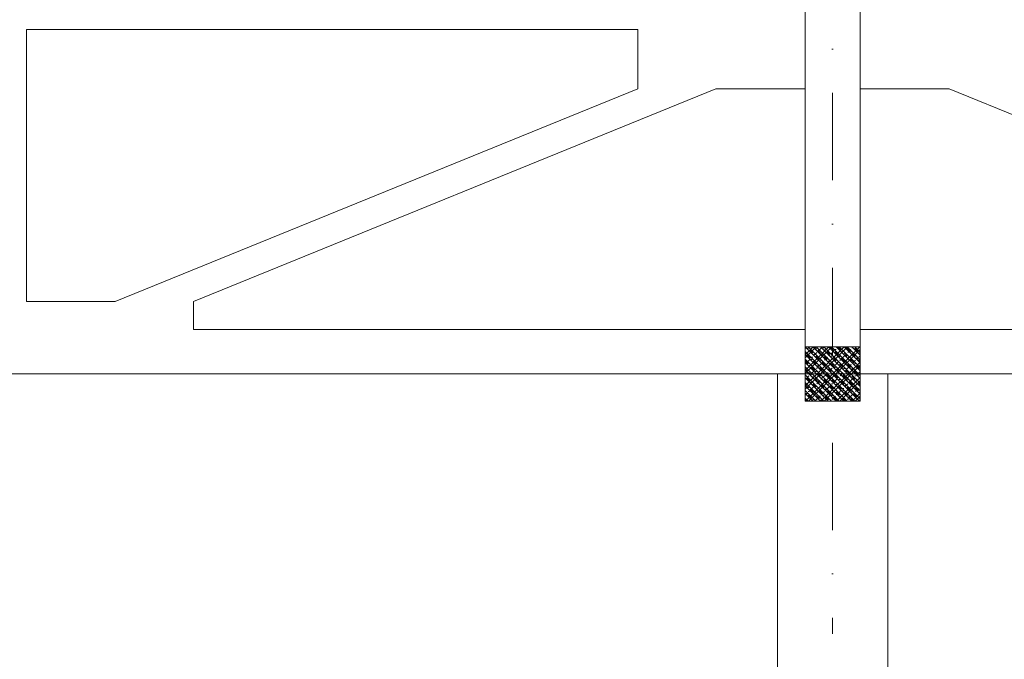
# Model space of a CAD drawing. Header units: millimetres. Extents: x -1695604 to 5289369, y -1488057 to 2187451.
# Tile 149 of 656: x 57050 to 60623, y -34552 to -32230. Entities that reach past the tile are written whole.
import ezdxf

# ---------------------------------------------------------------- set-up
doc = ezdxf.new("R2010")
doc.units = ezdxf.units.MM
doc.linetypes.add('CENTERX2', pattern=[101.6, 63.5, -12.7, 12.7, -12.7])
doc.linetypes.add('DASHDOT', pattern=[25.4, 12.7, -6.35, 0, -6.35])
for name, color, linetype, lineweight in [('A99_N_sraf', 252, 'Continuous', 0), ('A99_N_sraf @ 100', 252, 'Continuous', 0), ('A99_N_sraf @ 200 VP1', 252, 'Continuous', 0), ('A99_N_sraf @ 200 VP10', 252, 'Continuous', 0), ('A99_N_sraf @ 200 VP11', 252, 'Continuous', 0), ('A99_N_sraf @ 200 VP12', 252, 'Continuous', 0), ('A99_N_sraf @ 200 VP13', 252, 'Continuous', 0), ('A99_N_sraf @ 200 VP14', 252, 'Continuous', 0), ('A99_N_sraf @ 200 VP15', 252, 'Continuous', 0), ('A99_N_sraf @ 200 VP16', 252, 'Continuous', 0), ('A99_N_sraf @ 200 VP17', 252, 'Continuous', 0), ('A99_N_sraf @ 200 VP18', 252, 'Continuous', 0), ('A99_N_sraf @ 200 VP19', 252, 'Continuous', 0), ('A99_N_sraf @ 200 VP2', 252, 'Continuous', 0), ('A99_N_sraf @ 200 VP20', 252, 'Continuous', 0), ('A99_N_sraf @ 200 VP21', 252, 'Continuous', 0), ('A99_N_sraf @ 200 VP22', 252, 'Continuous', 0), ('A99_N_sraf @ 200 VP23', 252, 'Continuous', 0), ('A99_N_sraf @ 200 VP24', 252, 'Continuous', 0), ('A99_N_sraf @ 200 VP25', 252, 'Continuous', 0), ('A99_N_sraf @ 200 VP26', 252, 'Continuous', 0), ('A99_N_sraf @ 200 VP27', 252, 'Continuous', 0), ('A99_N_sraf @ 200 VP28', 252, 'Continuous', 0), ('A99_N_sraf @ 200 VP29', 252, 'Continuous', 0), ('A99_N_sraf @ 200 VP3', 252, 'Continuous', 0), ('A99_N_sraf @ 200 VP30', 252, 'Continuous', 0), ('A99_N_sraf @ 200 VP31', 252, 'Continuous', 0), ('A99_N_sraf @ 200 VP32', 252, 'Continuous', 0), ('A99_N_sraf @ 200 VP33', 252, 'Continuous', 0), ('A99_N_sraf @ 200 VP34', 252, 'Continuous', 0), ('A99_N_sraf @ 200 VP35', 252, 'Continuous', 0), ('A99_N_sraf @ 200 VP36', 252, 'Continuous', 0), ('A99_N_sraf @ 200 VP37', 252, 'Continuous', 0), ('A99_N_sraf @ 200 VP38', 252, 'Continuous', 0), ('A99_N_sraf @ 200 VP39', 252, 'Continuous', 0), ('A99_N_sraf @ 200 VP4', 252, 'Continuous', 0), ('A99_N_sraf @ 200 VP40', 252, 'Continuous', 0), ('A99_N_sraf @ 200 VP41', 252, 'Continuous', 0), ('A99_N_sraf @ 200 VP43', 252, 'Continuous', 0), ('A99_N_sraf @ 200 VP46', 252, 'Continuous', 0), ('A99_N_sraf @ 200 VP47', 252, 'Continuous', 0), ('A99_N_sraf @ 200 VP48', 252, 'Continuous', 0), ('A99_N_sraf @ 200 VP49', 252, 'Continuous', 0), ('A99_N_sraf @ 200 VP5', 252, 'Continuous', 0), ('A99_N_sraf @ 200 VP50', 252, 'Continuous', 0), ('A99_N_sraf @ 200 VP51', 252, 'Continuous', 0), ('A99_N_sraf @ 200 VP52', 252, 'Continuous', 0), ('A99_N_sraf @ 200 VP53', 252, 'Continuous', 0), ('A99_N_sraf @ 200 VP54', 252, 'Continuous', 0), ('A99_N_sraf @ 200 VP55', 252, 'Continuous', 0), ('A99_N_sraf @ 200 VP6', 252, 'Continuous', 0), ('A99_N_sraf @ 200 VP7', 252, 'Continuous', 0), ('A99_N_sraf @ 200 VP8', 252, 'Continuous', 0), ('A99_N_sraf @ 200 VP9', 252, 'Continuous', 0), ('A99_N_sraf @ 200 VPModel', 252, 'Continuous', 0), ('A99_N_sraf @ 50 (2) VP42', 252, 'Continuous', 0), ('A99_N_sraf @ 50 (2) VP44', 252, 'Continuous', 0), ('A99_N_sraf @ 50 (2) VP45', 252, 'Continuous', 0), ('A99_N_sraf @ 50 (2) VPModel', 252, 'Continuous', 0), ('A99_S_kce-pohl', 7, 'Continuous', 5), ('A99_S_kce-rez-sil', 7, 'Continuous', 15), ('A99_S_osy', 1, 'CENTERX2', 5)]:
    doc.layers.add(name, color=color, linetype=linetype, lineweight=lineweight)
pattern_1 = [(45, (54240, -2450), (-28.28427, 28.28427), []), (45, (54251.314, -2450), (-28.28427, 28.28427), []), (45, (54273.94, -2450), (-16.970563, 39.59798), [16, -8, 0, -8])]
pattern_2 = [(315, (-2450, -54240), (28.284271, 28.284271), []), (315, (-2450, -54251.314), (28.284271, 28.284271), []), (315, (-2450, -54273.94), (39.59798, 16.970563), [16, -8, 0, -8])]
pattern_3 = [(135, (2450, 54240), (-28.284271, -28.284271), []), (135, (2450, 54251.314), (-28.284271, -28.284271), []), (135, (2450, 54273.94), (-39.59798, -16.970563), [16, -8, 0, -8])]

# ---------------------------------------------------------------- blocks, each defined once
blk = doc.blocks.new('*U6495')
at = {"layer": 'A99_N_sraf @ 100', "lineweight": 0, "ltscale": 2, "transparency": 33554687}
h = blk.add_hatch(dxfattribs=at)
h.set_pattern_fill('ZELEZOBETON', color=256, scale=8)
h.set_pattern_definition(pattern_1)
h.paths.add_polyline_path([(60100, -33615), (60100, -33417.3), (59900, -33417.3), (59900, -33615)])
at = {"layer": 'A99_N_sraf @ 200 VP1', "lineweight": 0, "ltscale": 2, "transparency": 33554687}
h = blk.add_hatch(dxfattribs=at)
h.set_pattern_fill('ZELEZOBETON', color=256, scale=8)
h.set_pattern_definition(pattern_1)
h.paths.add_polyline_path([(60100, -33615), (60100, -33417.3), (59900, -33417.3), (59900, -33615)])
at = {"layer": 'A99_N_sraf @ 200 VP10', "lineweight": 0, "ltscale": 2, "transparency": 33554687}
h = blk.add_hatch(dxfattribs=at)
h.set_pattern_fill('ZELEZOBETON', color=256, scale=8)
h.set_pattern_definition(pattern_1)
h.paths.add_polyline_path([(60100, -33615), (60100, -33417.3), (59900, -33417.3), (59900, -33615)])
at = {"layer": 'A99_N_sraf @ 200 VP11', "lineweight": 0, "ltscale": 2, "transparency": 33554687}
h = blk.add_hatch(dxfattribs=at)
h.set_pattern_fill('ZELEZOBETON', color=256, scale=8)
h.set_pattern_definition(pattern_1)
h.paths.add_polyline_path([(60100, -33615), (60100, -33417.3), (59900, -33417.3), (59900, -33615)])
at = {"layer": 'A99_N_sraf @ 200 VP12', "lineweight": 0, "ltscale": 2, "transparency": 33554687}
h = blk.add_hatch(dxfattribs=at)
h.set_pattern_fill('ZELEZOBETON', color=256, scale=8)
h.set_pattern_definition(pattern_1)
h.paths.add_polyline_path([(60100, -33615), (60100, -33417.3), (59900, -33417.3), (59900, -33615)])
at = {"layer": 'A99_N_sraf @ 200 VP13', "lineweight": 0, "ltscale": 2, "transparency": 33554687}
h = blk.add_hatch(dxfattribs=at)
h.set_pattern_fill('ZELEZOBETON', color=256, scale=8)
h.set_pattern_definition(pattern_2)
h.paths.add_polyline_path([(60100, -33615), (60100, -33417.3), (59900, -33417.3), (59900, -33615)])
at = {"layer": 'A99_N_sraf @ 200 VP14', "lineweight": 0, "ltscale": 2, "transparency": 33554687}
h = blk.add_hatch(dxfattribs=at)
h.set_pattern_fill('ZELEZOBETON', color=256, scale=8)
h.set_pattern_definition(pattern_2)
h.paths.add_polyline_path([(60100, -33615), (60100, -33417.3), (59900, -33417.3), (59900, -33615)])
at = {"layer": 'A99_N_sraf @ 200 VP15', "lineweight": 0, "ltscale": 2, "transparency": 33554687}
h = blk.add_hatch(dxfattribs=at)
h.set_pattern_fill('ZELEZOBETON', color=256, scale=8)
h.set_pattern_definition(pattern_1)
h.paths.add_polyline_path([(60100, -33615), (60100, -33417.3), (59900, -33417.3), (59900, -33615)])
at = {"layer": 'A99_N_sraf @ 200 VP16', "lineweight": 0, "ltscale": 2, "transparency": 33554687}
h = blk.add_hatch(dxfattribs=at)
h.set_pattern_fill('ZELEZOBETON', color=256, scale=8)
h.set_pattern_definition(pattern_1)
h.paths.add_polyline_path([(60100, -33615), (60100, -33417.3), (59900, -33417.3), (59900, -33615)])
at = {"layer": 'A99_N_sraf @ 200 VP17', "lineweight": 0, "ltscale": 2, "transparency": 33554687}
h = blk.add_hatch(dxfattribs=at)
h.set_pattern_fill('ZELEZOBETON', color=256, scale=8)
h.set_pattern_definition(pattern_1)
h.paths.add_polyline_path([(60100, -33615), (60100, -33417.3), (59900, -33417.3), (59900, -33615)])
at = {"layer": 'A99_N_sraf @ 200 VP18', "lineweight": 0, "ltscale": 2, "transparency": 33554687}
h = blk.add_hatch(dxfattribs=at)
h.set_pattern_fill('ZELEZOBETON', color=256, scale=8)
h.set_pattern_definition(pattern_2)
h.paths.add_polyline_path([(60100, -33615), (60100, -33417.3), (59900, -33417.3), (59900, -33615)])
at = {"layer": 'A99_N_sraf @ 200 VP19', "lineweight": 0, "ltscale": 2, "transparency": 33554687}
h = blk.add_hatch(dxfattribs=at)
h.set_pattern_fill('ZELEZOBETON', color=256, scale=8)
h.set_pattern_definition(pattern_1)
h.paths.add_polyline_path([(60100, -33615), (60100, -33417.3), (59900, -33417.3), (59900, -33615)])
at = {"layer": 'A99_N_sraf @ 200 VP2', "lineweight": 0, "ltscale": 2, "transparency": 33554687}
h = blk.add_hatch(dxfattribs=at)
h.set_pattern_fill('ZELEZOBETON', color=256, scale=8)
h.set_pattern_definition(pattern_1)
h.paths.add_polyline_path([(60100, -33615), (60100, -33417.3), (59900, -33417.3), (59900, -33615)])
at = {"layer": 'A99_N_sraf @ 200 VP20', "lineweight": 0, "ltscale": 2, "transparency": 33554687}
h = blk.add_hatch(dxfattribs=at)
h.set_pattern_fill('ZELEZOBETON', color=256, scale=8)
h.set_pattern_definition(pattern_1)
h.paths.add_polyline_path([(60100, -33615), (60100, -33417.3), (59900, -33417.3), (59900, -33615)])
at = {"layer": 'A99_N_sraf @ 200 VP21', "lineweight": 0, "ltscale": 2, "transparency": 33554687}
h = blk.add_hatch(dxfattribs=at)
h.set_pattern_fill('ZELEZOBETON', color=256, scale=8)
h.set_pattern_definition(pattern_1)
h.paths.add_polyline_path([(60100, -33615), (60100, -33417.3), (59900, -33417.3), (59900, -33615)])
at = {"layer": 'A99_N_sraf @ 200 VP22', "lineweight": 0, "ltscale": 2, "transparency": 33554687}
h = blk.add_hatch(dxfattribs=at)
h.set_pattern_fill('ZELEZOBETON', color=256, scale=8)
h.set_pattern_definition(pattern_1)
h.paths.add_polyline_path([(60100, -33615), (60100, -33417.3), (59900, -33417.3), (59900, -33615)])
at = {"layer": 'A99_N_sraf @ 200 VP23', "lineweight": 0, "ltscale": 2, "transparency": 33554687}
h = blk.add_hatch(dxfattribs=at)
h.set_pattern_fill('ZELEZOBETON', color=256, scale=8)
h.set_pattern_definition(pattern_1)
h.paths.add_polyline_path([(60100, -33615), (60100, -33417.3), (59900, -33417.3), (59900, -33615)])
at = {"layer": 'A99_N_sraf @ 200 VP24', "lineweight": 0, "ltscale": 2, "transparency": 33554687}
h = blk.add_hatch(dxfattribs=at)
h.set_pattern_fill('ZELEZOBETON', color=256, scale=8)
h.set_pattern_definition(pattern_2)
h.paths.add_polyline_path([(60100, -33615), (60100, -33417.3), (59900, -33417.3), (59900, -33615)])
at = {"layer": 'A99_N_sraf @ 200 VP25', "lineweight": 0, "ltscale": 2, "transparency": 33554687}
h = blk.add_hatch(dxfattribs=at)
h.set_pattern_fill('ZELEZOBETON', color=256, scale=8)
h.set_pattern_definition(pattern_1)
h.paths.add_polyline_path([(60100, -33615), (60100, -33417.3), (59900, -33417.3), (59900, -33615)])
at = {"layer": 'A99_N_sraf @ 200 VP26', "lineweight": 0, "ltscale": 2, "transparency": 33554687}
h = blk.add_hatch(dxfattribs=at)
h.set_pattern_fill('ZELEZOBETON', color=256, scale=8)
h.set_pattern_definition(pattern_1)
h.paths.add_polyline_path([(60100, -33615), (60100, -33417.3), (59900, -33417.3), (59900, -33615)])
at = {"layer": 'A99_N_sraf @ 200 VP27', "lineweight": 0, "ltscale": 2, "transparency": 33554687}
h = blk.add_hatch(dxfattribs=at)
h.set_pattern_fill('ZELEZOBETON', color=256, scale=8)
h.set_pattern_definition(pattern_1)
h.paths.add_polyline_path([(60100, -33615), (60100, -33417.3), (59900, -33417.3), (59900, -33615)])
at = {"layer": 'A99_N_sraf @ 200 VP28', "lineweight": 0, "ltscale": 2, "transparency": 33554687}
h = blk.add_hatch(dxfattribs=at)
h.set_pattern_fill('ZELEZOBETON', color=256, scale=8)
h.set_pattern_definition(pattern_1)
h.paths.add_polyline_path([(60100, -33615), (60100, -33417.3), (59900, -33417.3), (59900, -33615)])
at = {"layer": 'A99_N_sraf @ 200 VP29', "lineweight": 0, "ltscale": 2, "transparency": 33554687}
h = blk.add_hatch(dxfattribs=at)
h.set_pattern_fill('ZELEZOBETON', color=256, scale=8)
h.set_pattern_definition(pattern_1)
h.paths.add_polyline_path([(60100, -33615), (60100, -33417.3), (59900, -33417.3), (59900, -33615)])
at = {"layer": 'A99_N_sraf @ 200 VP3', "lineweight": 0, "ltscale": 2, "transparency": 33554687}
h = blk.add_hatch(dxfattribs=at)
h.set_pattern_fill('ZELEZOBETON', color=256, scale=8)
h.set_pattern_definition(pattern_1)
h.paths.add_polyline_path([(60100, -33615), (60100, -33417.3), (59900, -33417.3), (59900, -33615)])
at = {"layer": 'A99_N_sraf @ 200 VP30', "lineweight": 0, "ltscale": 2, "transparency": 33554687}
h = blk.add_hatch(dxfattribs=at)
h.set_pattern_fill('ZELEZOBETON', color=256, scale=8)
h.set_pattern_definition(pattern_1)
h.paths.add_polyline_path([(60100, -33615), (60100, -33417.3), (59900, -33417.3), (59900, -33615)])
at = {"layer": 'A99_N_sraf @ 200 VP31', "lineweight": 0, "ltscale": 2, "transparency": 33554687}
h = blk.add_hatch(dxfattribs=at)
h.set_pattern_fill('ZELEZOBETON', color=256, scale=8)
h.set_pattern_definition(pattern_1)
h.paths.add_polyline_path([(60100, -33615), (60100, -33417.3), (59900, -33417.3), (59900, -33615)])
at = {"layer": 'A99_N_sraf @ 200 VP32', "lineweight": 0, "ltscale": 2, "transparency": 33554687}
h = blk.add_hatch(dxfattribs=at)
h.set_pattern_fill('ZELEZOBETON', color=256, scale=8)
h.set_pattern_definition(pattern_1)
h.paths.add_polyline_path([(60100, -33615), (60100, -33417.3), (59900, -33417.3), (59900, -33615)])
at = {"layer": 'A99_N_sraf @ 200 VP33', "lineweight": 0, "ltscale": 2, "transparency": 33554687}
h = blk.add_hatch(dxfattribs=at)
h.set_pattern_fill('ZELEZOBETON', color=256, scale=8)
h.set_pattern_definition(pattern_1)
h.paths.add_polyline_path([(60100, -33615), (60100, -33417.3), (59900, -33417.3), (59900, -33615)])
at = {"layer": 'A99_N_sraf @ 200 VP34', "lineweight": 0, "ltscale": 2, "transparency": 33554687}
h = blk.add_hatch(dxfattribs=at)
h.set_pattern_fill('ZELEZOBETON', color=256, scale=8)
h.set_pattern_definition(pattern_1)
h.paths.add_polyline_path([(60100, -33615), (60100, -33417.3), (59900, -33417.3), (59900, -33615)])
at = {"layer": 'A99_N_sraf @ 200 VP35', "lineweight": 0, "ltscale": 2, "transparency": 33554687}
h = blk.add_hatch(dxfattribs=at)
h.set_pattern_fill('ZELEZOBETON', color=256, scale=8)
h.set_pattern_definition(pattern_1)
h.paths.add_polyline_path([(60100, -33615), (60100, -33417.3), (59900, -33417.3), (59900, -33615)])
at = {"layer": 'A99_N_sraf @ 200 VP36', "lineweight": 0, "ltscale": 2, "transparency": 33554687}
h = blk.add_hatch(dxfattribs=at)
h.set_pattern_fill('ZELEZOBETON', color=256, scale=8)
h.set_pattern_definition(pattern_1)
h.paths.add_polyline_path([(60100, -33615), (60100, -33417.3), (59900, -33417.3), (59900, -33615)])
at = {"layer": 'A99_N_sraf @ 200 VP37', "lineweight": 0, "ltscale": 2, "transparency": 33554687}
h = blk.add_hatch(dxfattribs=at)
h.set_pattern_fill('ZELEZOBETON', color=256, scale=8)
h.set_pattern_definition(pattern_1)
h.paths.add_polyline_path([(60100, -33615), (60100, -33417.3), (59900, -33417.3), (59900, -33615)])
at = {"layer": 'A99_N_sraf @ 200 VP38', "lineweight": 0, "ltscale": 2, "transparency": 33554687}
h = blk.add_hatch(dxfattribs=at)
h.set_pattern_fill('ZELEZOBETON', color=256, scale=8)
h.set_pattern_definition(pattern_1)
h.paths.add_polyline_path([(60100, -33615), (60100, -33417.3), (59900, -33417.3), (59900, -33615)])
at = {"layer": 'A99_N_sraf @ 200 VP39', "lineweight": 0, "ltscale": 2, "transparency": 33554687}
h = blk.add_hatch(dxfattribs=at)
h.set_pattern_fill('ZELEZOBETON', color=256, scale=8)
h.set_pattern_definition(pattern_1)
h.paths.add_polyline_path([(60100, -33615), (60100, -33417.3), (59900, -33417.3), (59900, -33615)])
at = {"layer": 'A99_N_sraf @ 200 VP4', "lineweight": 0, "ltscale": 2, "transparency": 33554687}
h = blk.add_hatch(dxfattribs=at)
h.set_pattern_fill('ZELEZOBETON', color=256, scale=8)
h.set_pattern_definition(pattern_1)
h.paths.add_polyline_path([(60100, -33615), (60100, -33417.3), (59900, -33417.3), (59900, -33615)])
at = {"layer": 'A99_N_sraf @ 200 VP40', "lineweight": 0, "ltscale": 2, "transparency": 33554687}
h = blk.add_hatch(dxfattribs=at)
h.set_pattern_fill('ZELEZOBETON', color=256, scale=8)
h.set_pattern_definition(pattern_1)
h.paths.add_polyline_path([(60100, -33615), (60100, -33417.3), (59900, -33417.3), (59900, -33615)])
at = {"layer": 'A99_N_sraf @ 200 VP41', "lineweight": 0, "ltscale": 2, "transparency": 33554687}
h = blk.add_hatch(dxfattribs=at)
h.set_pattern_fill('ZELEZOBETON', color=256, scale=8)
h.set_pattern_definition(pattern_3)
h.paths.add_polyline_path([(60100, -33615), (60100, -33417.3), (59900, -33417.3), (59900, -33615)])
at = {"layer": 'A99_N_sraf @ 200 VP43', "lineweight": 0, "ltscale": 2, "transparency": 33554687}
h = blk.add_hatch(dxfattribs=at)
h.set_pattern_fill('ZELEZOBETON', color=256, scale=8)
h.set_pattern_definition(pattern_1)
h.paths.add_polyline_path([(60100, -33615), (60100, -33417.3), (59900, -33417.3), (59900, -33615)])
at = {"layer": 'A99_N_sraf @ 200 VP46', "lineweight": 0, "ltscale": 2, "transparency": 33554687}
h = blk.add_hatch(dxfattribs=at)
h.set_pattern_fill('ZELEZOBETON', color=256, scale=8)
h.set_pattern_definition(pattern_1)
h.paths.add_polyline_path([(60100, -33615), (60100, -33417.3), (59900, -33417.3), (59900, -33615)])
at = {"layer": 'A99_N_sraf @ 200 VP47', "lineweight": 0, "ltscale": 2, "transparency": 33554687}
h = blk.add_hatch(dxfattribs=at)
h.set_pattern_fill('ZELEZOBETON', color=256, scale=8)
h.set_pattern_definition(pattern_1)
h.paths.add_polyline_path([(60100, -33615), (60100, -33417.3), (59900, -33417.3), (59900, -33615)])
at = {"layer": 'A99_N_sraf @ 200 VP48', "lineweight": 0, "ltscale": 2, "transparency": 33554687}
h = blk.add_hatch(dxfattribs=at)
h.set_pattern_fill('ZELEZOBETON', color=256, scale=8)
h.set_pattern_definition(pattern_1)
h.paths.add_polyline_path([(60100, -33615), (60100, -33417.3), (59900, -33417.3), (59900, -33615)])
at = {"layer": 'A99_N_sraf @ 200 VP49', "lineweight": 0, "ltscale": 2, "transparency": 33554687}
h = blk.add_hatch(dxfattribs=at)
h.set_pattern_fill('ZELEZOBETON', color=256, scale=8)
h.set_pattern_definition(pattern_1)
h.paths.add_polyline_path([(60100, -33615), (60100, -33417.3), (59900, -33417.3), (59900, -33615)])
at = {"layer": 'A99_N_sraf @ 200 VP5', "lineweight": 0, "ltscale": 2, "transparency": 33554687}
h = blk.add_hatch(dxfattribs=at)
h.set_pattern_fill('ZELEZOBETON', color=256, scale=8)
h.set_pattern_definition(pattern_1)
h.paths.add_polyline_path([(60100, -33615), (60100, -33417.3), (59900, -33417.3), (59900, -33615)])
at = {"layer": 'A99_N_sraf @ 200 VP50', "lineweight": 0, "ltscale": 2, "transparency": 33554687}
h = blk.add_hatch(dxfattribs=at)
h.set_pattern_fill('ZELEZOBETON', color=256, scale=8)
h.set_pattern_definition(pattern_1)
h.paths.add_polyline_path([(60100, -33615), (60100, -33417.3), (59900, -33417.3), (59900, -33615)])
at = {"layer": 'A99_N_sraf @ 200 VP51', "lineweight": 0, "ltscale": 2, "transparency": 33554687}
h = blk.add_hatch(dxfattribs=at)
h.set_pattern_fill('ZELEZOBETON', color=256, scale=8)
h.set_pattern_definition([(135, (2450, 54240), (-28.284271, -28.284271), []), (135, (2450, 54251.314), (-28.284271, -28.284271), []), (135, (2450, 54273.94), (-39.59798, -16.970563), [16, -8, 0, -8])])
h.paths.add_polyline_path([(60100, -33615), (60100, -33417.3), (59900, -33417.3), (59900, -33615)])
at = {"layer": 'A99_N_sraf @ 200 VP52', "lineweight": 0, "ltscale": 2, "transparency": 33554687}
h = blk.add_hatch(dxfattribs=at)
h.set_pattern_fill('ZELEZOBETON', color=256, scale=8)
h.set_pattern_definition(pattern_1)
h.paths.add_polyline_path([(60100, -33615), (60100, -33417.3), (59900, -33417.3), (59900, -33615)])
at = {"layer": 'A99_N_sraf @ 200 VP53', "lineweight": 0, "ltscale": 2, "transparency": 33554687}
h = blk.add_hatch(dxfattribs=at)
h.set_pattern_fill('ZELEZOBETON', color=256, scale=8)
h.set_pattern_definition(pattern_1)
h.paths.add_polyline_path([(60100, -33615), (60100, -33417.3), (59900, -33417.3), (59900, -33615)])
at = {"layer": 'A99_N_sraf @ 200 VP54', "lineweight": 0, "ltscale": 2, "transparency": 33554687}
h = blk.add_hatch(dxfattribs=at)
h.set_pattern_fill('ZELEZOBETON', color=256, scale=8)
h.set_pattern_definition(pattern_1)
h.paths.add_polyline_path([(60100, -33615), (60100, -33417.3), (59900, -33417.3), (59900, -33615)])
at = {"layer": 'A99_N_sraf @ 200 VP55', "lineweight": 0, "ltscale": 2, "transparency": 33554687}
h = blk.add_hatch(dxfattribs=at)
h.set_pattern_fill('ZELEZOBETON', color=256, scale=8)
h.set_pattern_definition(pattern_1)
h.paths.add_polyline_path([(60100, -33615), (60100, -33417.3), (59900, -33417.3), (59900, -33615)])
at = {"layer": 'A99_N_sraf @ 200 VP6', "lineweight": 0, "ltscale": 2, "transparency": 33554687}
h = blk.add_hatch(dxfattribs=at)
h.set_pattern_fill('ZELEZOBETON', color=256, scale=8)
h.set_pattern_definition(pattern_1)
h.paths.add_polyline_path([(60100, -33615), (60100, -33417.3), (59900, -33417.3), (59900, -33615)])
at = {"layer": 'A99_N_sraf @ 200 VP7', "lineweight": 0, "ltscale": 2, "transparency": 33554687}
h = blk.add_hatch(dxfattribs=at)
h.set_pattern_fill('ZELEZOBETON', color=256, scale=8)
h.set_pattern_definition(pattern_1)
h.paths.add_polyline_path([(60100, -33615), (60100, -33417.3), (59900, -33417.3), (59900, -33615)])
at = {"layer": 'A99_N_sraf @ 200 VP8', "lineweight": 0, "ltscale": 2, "transparency": 33554687}
h = blk.add_hatch(dxfattribs=at)
h.set_pattern_fill('ZELEZOBETON', color=256, scale=8)
h.set_pattern_definition(pattern_1)
h.paths.add_polyline_path([(60100, -33615), (60100, -33417.3), (59900, -33417.3), (59900, -33615)])
at = {"layer": 'A99_N_sraf @ 200 VP9', "lineweight": 0, "ltscale": 2, "transparency": 33554687}
h = blk.add_hatch(dxfattribs=at)
h.set_pattern_fill('ZELEZOBETON', color=256, scale=8)
h.set_pattern_definition(pattern_1)
h.paths.add_polyline_path([(60100, -33615), (60100, -33417.3), (59900, -33417.3), (59900, -33615)])
at = {"layer": 'A99_N_sraf @ 200 VPModel', "lineweight": 0, "ltscale": 2, "transparency": 33554687}
h = blk.add_hatch(dxfattribs=at)
h.set_pattern_fill('ZELEZOBETON', color=256, scale=8)
h.set_pattern_definition(pattern_1)
h.paths.add_polyline_path([(60100, -33615), (60100, -33417.3), (59900, -33417.3), (59900, -33615)])
at = {"layer": 'A99_N_sraf @ 50 (2) VP42', "lineweight": 0, "ltscale": 2, "transparency": 33554687}
h = blk.add_hatch(dxfattribs=at)
h.set_pattern_fill('ZELEZOBETON', color=256, scale=8)
h.set_pattern_definition(pattern_3)
h.paths.add_polyline_path([(60100, -33615), (60100, -33417.3), (59900, -33417.3), (59900, -33615)])
at = {"layer": 'A99_N_sraf @ 50 (2) VP44', "lineweight": 0, "ltscale": 2, "transparency": 33554687}
h = blk.add_hatch(dxfattribs=at)
h.set_pattern_fill('ZELEZOBETON', color=256, scale=8)
h.set_pattern_definition(pattern_1)
h.paths.add_polyline_path([(60100, -33615), (60100, -33417.3), (59900, -33417.3), (59900, -33615)])
at = {"layer": 'A99_N_sraf @ 50 (2) VP45', "lineweight": 0, "ltscale": 2, "transparency": 33554687}
h = blk.add_hatch(dxfattribs=at)
h.set_pattern_fill('ZELEZOBETON', color=256, scale=8)
h.set_pattern_definition(pattern_3)
h.paths.add_polyline_path([(60100, -33615), (60100, -33417.3), (59900, -33417.3), (59900, -33615)])
at = {"layer": 'A99_N_sraf @ 50 (2) VPModel', "lineweight": 0, "ltscale": 2, "transparency": 33554687}
h = blk.add_hatch(dxfattribs=at)
h.set_pattern_fill('ZELEZOBETON', color=256, scale=8)
h.set_pattern_definition(pattern_1)
h.paths.add_polyline_path([(60100, -33615), (60100, -33417.3), (59900, -33417.3), (59900, -33615)])

msp = doc.modelspace()

# ---------------------------------------------------------------- linework, layer by layer
at = {"layer": 'A99_S_kce-pohl', "linetype": 'Continuous'}
for p, q in [((59900, -33515), (59900, -30955)), ((60100, -33515), (60100, -30955)), ((59292.7, -32265.9), (57075, -32265.9)), ((57075, -33253.1), (57075, -32265.9)), ((59292.7, -32480.9), (59292.7, -32265.9)), ((57396.5, -33253.1), (59292.7, -32480.9)), ((57680.5, -33253.1), (59576.7, -32480.9)), ((59576.7, -32480.9), (59900, -32480.9)), ((60423.3, -32480.9), (60100, -32480.9)), ((62319.5, -33253.1), (60423.3, -32480.9)), ((57075, -33253.1), (57396.5, -33253.1)), ((57680.5, -33253.1), (57680.5, -33354.1)), ((59900, -33354.1), (57680.5, -33354.1)), ((62319.5, -33354.1), (60100, -33354.1)), ((63630.5, -33515), (56369.5, -33515)), ((59800, -44635), (59800, -33515)), ((59900, -33515), (60100, -33515)), ((60200, -44635), (60200, -33515))]:
    msp.add_line(p, q, dxfattribs=at)
at = {"layer": 'A99_S_kce-rez-sil', "linetype": 'Continuous', "flags": 128}
msp.add_lwpolyline([(59900, -33417.3), (60100, -33417.3), (60100, -33615), (59900, -33615)], close=True, dxfattribs=at)
at = {"layer": 'A99_S_osy', "linetype": 'DASHDOT', "lineweight": 5, "ltscale": 25}
msp.add_line((60000, -28685), (60000, -34460), dxfattribs=at)

# ---------------------------------------------------------------- block references
at = {"layer": 'A99_N_sraf', "color": 3, "linetype": 'Continuous', "lineweight": 18}
msp.add_blockref('*U6495', (0, 0), dxfattribs=at)

doc.saveas('drawing.dxf')
